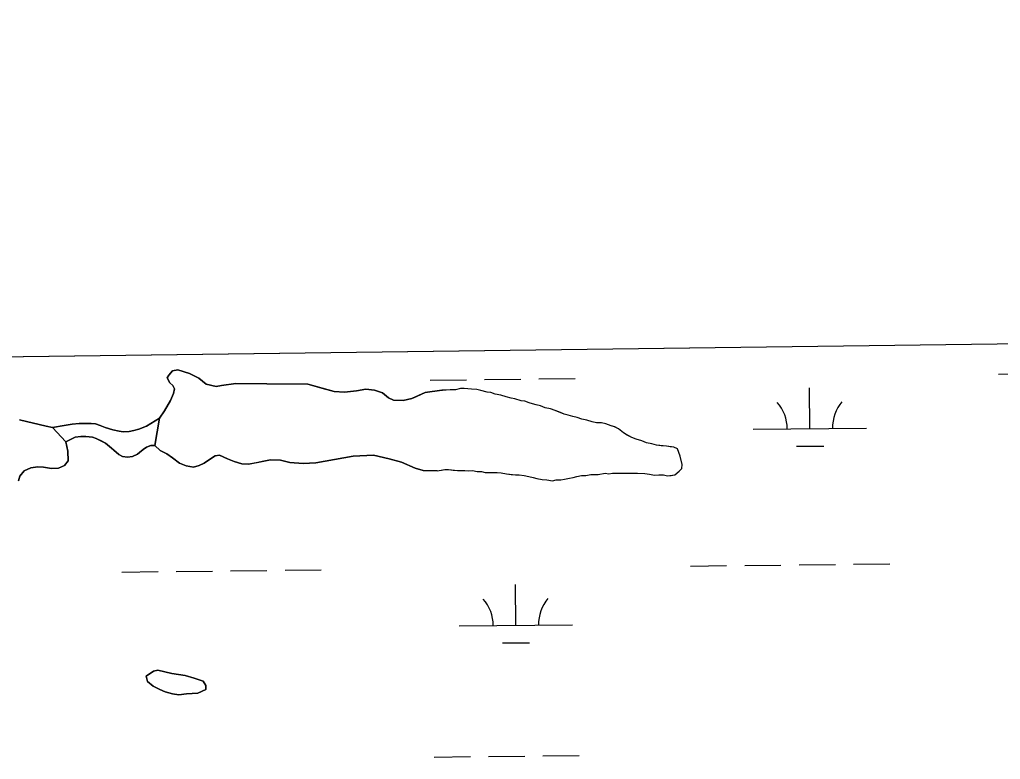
# Model space of a CAD drawing. Extents: x 3734862 to 3772949, y 391520 to 417239.
# Drawn here: x 3747760 to 3748626, y 414795 to 415447 of the extents above; entities that cross this region are included whole.
import ezdxf

# ---------------------------------------------------------------- set-up
doc = ezdxf.new("R2010")
doc.units = 0
for name, color, linetype in [('V-GRID-FRAM', 7, 'Continuous'), ('V-TOPO-SHOR', 7, 'Continuous'), ('V-WETL-SWMP', 7, 'Continuous')]:
    doc.layers.add(name, color=color, linetype=linetype)

msp = doc.modelspace()

# ---------------------------------------------------------------- linework, layer by layer
at = {"layer": 'V-GRID-FRAM'}
msp.add_lwpolyline([(3738832.32, 415033.81), (3770599.18, 415447.36), (3770843.79, 397266.59), (3739061.07, 396852.84), (3738832.32, 415033.81)], dxfattribs=at)
at = {"layer": 'V-TOPO-SHOR'}
for points in [[(3748129, 415049.32), (3748128.91, 415049.3), (3748116.49, 415049.5), (3748109.58, 415051.44), (3748097.61, 415056.75), (3748086.7, 415059.85), (3748072.86, 415063), (3748054.94, 415062.2), (3748038.45, 415059.18), (3748021.95, 415056.16), (3748010.62, 415055.61), (3747998.94, 415056.54), (3747990.56, 415058.5), (3747981.8, 415059.01), (3747975.93, 415057.64), (3747969.33, 415056.29), (3747962.37, 415054.94), (3747956.53, 415055.4), (3747949.62, 415057.34), (3747943.81, 415059.63), (3747936.92, 415063.03), (3747935.09, 415062.7), (3747932.89, 415062.36), (3747928.09, 415059.15), (3747923.29, 415055.95), (3747918.87, 415053.82), (3747913.73, 415052.44), (3747907.53, 415053.64), (3747901.36, 415055.94), (3747895.23, 415060.79), (3747890.17, 415064.16), (3747884.37, 415067.18), (3747879.69, 415071.64), (3747883.74, 415095.69), (3747888.23, 415102.2), (3747893.49, 415111.24), (3747896.15, 415117.41), (3747896.95, 415121.42), (3747895.53, 415124.37), (3747893.02, 415126.97), (3747890.53, 415131.39), (3747892.03, 415133.56), (3747895.38, 415137.53), (3747900.14, 415138.18), (3747910.32, 415135.09), (3747918.66, 415130.93), (3747925.15, 415125.71), (3747933.89, 415123.74), (3747938.65, 415124.4), (3747951.11, 415126.38), (3747978.51, 415125.94), (3748014.68, 415125.71), (3748027.05, 415122.22), (3748037.96, 415119.12), (3748047.09, 415118.6), (3748057.71, 415119.89), (3748066.14, 415121.22), (3748073.8, 415120.36), (3748080.7, 415118.06), (3748086.11, 415113.58), (3748090.47, 415111.68), (3748098.86, 415111.18), (3748106.56, 415112.88), (3748110.61, 415114.64), (3748118.34, 415118.17), (3748133, 415120.49), (3748133.66, 415120.23)], [(3748189.8, 415114.62), (3748185.19, 415115.97), (3748180.12, 415116.85), (3748176.43, 415118.21), (3748173.2, 415118.65), (3748167.67, 415120), (3748163.98, 415120.9), (3748159.38, 415121.33), (3748152.93, 415121.74), (3748149.71, 415121.72), (3748145.11, 415120.77), (3748140.51, 415120.74), (3748136.83, 415120.26), (3748133.66, 415120.23)], [(3748129, 415049.32), (3748132.68, 415049.8), (3748135.9, 415050.29), (3748139.12, 415050.31), (3748143.26, 415049.87), (3748146.95, 415049.44), (3748150.17, 415049.46), (3748153.4, 415049.48), (3748157.08, 415049.04), (3748160.3, 415049.52), (3748164.45, 415048.63), (3748168.13, 415048.65), (3748171.36, 415047.75), (3748175.5, 415047.78), (3748178.72, 415047.8), (3748181.94, 415047.82), (3748185.63, 415047.38), (3748190.24, 415046.49), (3748194.38, 415046.06), (3748198.07, 415045.62), (3748201.29, 415045.64), (3748205.9, 415045.21), (3748210.04, 415044.32), (3748213.73, 415043.42), (3748216.96, 415042.52), (3748221.57, 415041.63), (3748225.72, 415041.2), (3748230.78, 415040.31), (3748234, 415041.25), (3748238.15, 415041.28), (3748241.36, 415041.76), (3748245.96, 415042.71), (3748249.18, 415043.19), (3748252.4, 415044.13), (3748256.53, 415045.08), (3748260.21, 415045.1), (3748264.81, 415046.05), (3748268.03, 415046.07), (3748271.25, 415046.09), (3748277.23, 415047.05), (3748280.46, 415046.61), (3748283.68, 415047.09), (3748287.36, 415047.12), (3748290.58, 415047.14), (3748293.8, 415047.16), (3748299.33, 415047.19), (3748302.55, 415047.22), (3748305.77, 415047.24), (3748312.22, 415046.82), (3748316.36, 415046.38), (3748320.97, 415045.49), (3748324.66, 415045.52), (3748328.8, 415045.54), (3748332.49, 415044.65), (3748335.71, 415045.13), (3748338.93, 415045.61), (3748342.59, 415048.85), (3748344.87, 415051.17), (3748345.31, 415054.85), (3748344.37, 415058.53), (3748343.42, 415062.21), (3748342.48, 415065.42), (3748341.08, 415068.64), (3748337.85, 415070), (3748334.62, 415070.44), (3748331.4, 415070.88), (3748326.79, 415071.31), (3748322.65, 415071.74), (3748318.49, 415073.1), (3748313.88, 415073.98), (3748309.73, 415075.8), (3748304.66, 415077.15), (3748300.97, 415078.51), (3748296.81, 415080.78), (3748293.58, 415082.6), (3748288.95, 415086.26), (3748285.72, 415088.08), (3748282.49, 415088.98), (3748277.87, 415090.79), (3748274.18, 415091.68), (3748269.58, 415091.65), (3748265.89, 415092.55), (3748261.28, 415093.9), (3748256.67, 415094.79), (3748252.52, 415096.15), (3748248.83, 415097.04), (3748244.68, 415098.4), (3748240.99, 415099.29), (3748237.76, 415100.65), (3748233.15, 415102.47), (3748229, 415103.82), (3748224.39, 415104.71), (3748220.23, 415106.53), (3748216.54, 415107.42), (3748213.31, 415108.32), (3748210.09, 415109.22), (3748206.4, 415110.58), (3748203.17, 415111.02), (3748197.64, 415112.83), (3748194.41, 415113.26), (3748189.8, 415114.62)], [(3747760.19, 415094.05), (3747783.86, 415088.55), (3747789.32, 415087.36), (3747801.17, 415074.74), (3747802.87, 415066.68), (3747803.09, 415057.91), (3747800.1, 415053.93), (3747794.58, 415051.47), (3747788.36, 415051.2), (3747781.44, 415052.41), (3747776.33, 415052.86), (3747770.1, 415051.86), (3747764.21, 415049.04), (3747760.48, 415044.35), (3747759.32, 415040.35)], [(3747801.17, 415074.74), (3747789.32, 415087.36), (3747799.6, 415089.24), (3747806.64, 415090.3), (3747812.8, 415090.89), (3747818.56, 415091.08), (3747823.44, 415091.1), (3747827.25, 415090.75), (3747831.51, 415089.12), (3747835.88, 415087.29), (3747842.77, 415085.32), (3747848.12, 415084.16), (3747851.82, 415083.71), (3747857, 415083.82), (3747861.21, 415084.73), (3747865.62, 415085.92), (3747872.3, 415088.74), (3747883.74, 415095.69)], [(3747883.74, 415095.69), (3747879.69, 415071.64), (3747876.17, 415071.4), (3747872.25, 415070), (3747869.28, 415068), (3747866.12, 415065.22), (3747864.34, 415063.79), (3747860.1, 415061.71), (3747855.61, 415061.39), (3747851.03, 415061.96), (3747847.83, 415063.47), (3747843.6, 415067.35), (3747841.59, 415069.33), (3747836.19, 415073.62), (3747832.8, 415075.23), (3747827.86, 415077.66), (3747824.56, 415078.88), (3747818.72, 415079.47), (3747814.52, 415079.43), (3747809.34, 415078.93), (3747801.17, 415074.74)], [(3747907.73, 414852.48), (3747900.78, 414851.5), (3747895.31, 414852.32), (3747888.76, 414854.25), (3747884.04, 414856.16), (3747878.25, 414859.18), (3747873.2, 414863.28), (3747872.18, 414868.05), (3747878.46, 414872.33), (3747882.5, 414873.36), (3747894.87, 414870.23), (3747906.54, 414868.58), (3747914.54, 414866.26), (3747922.53, 414863.57), (3747924.67, 414859.88), (3747924.61, 414856.23), (3747917.61, 414853.05), (3747907.73, 414852.48)]]:
    msp.add_lwpolyline(points, dxfattribs=at)
at = {"layer": 'V-WETL-SWMP'}
for p, q in [((3747348.71, 415144.68), (3748682.35, 415162.04)), ((3747895.38, 415137.52), (3747892.03, 415133.56)), ((3747900.14, 415138.18), (3747895.38, 415137.52)), ((3747910.32, 415135.09), (3747900.14, 415138.18)), ((3747918.66, 415130.93), (3747910.32, 415135.09)), ((3748624.68, 415134.58), (3748656.68, 415134.92)), ((3747892.03, 415133.56), (3747890.53, 415131.39)), ((3747890.53, 415131.39), (3747893.02, 415126.97)), ((3747893.02, 415126.97), (3747895.53, 415124.37)), ((3747925.15, 415125.71), (3747918.66, 415130.93)), ((3747933.89, 415123.74), (3747925.15, 415125.71)), ((3747951.11, 415126.38), (3747938.65, 415124.39)), ((3747978.51, 415125.94), (3747951.11, 415126.38)), ((3748014.68, 415125.71), (3747978.51, 415125.94)), ((3748037.96, 415119.12), (3748014.68, 415125.71)), ((3748122.8, 415129.28), (3748154.8, 415129.62)), ((3748170.8, 415129.78), (3748202.8, 415130.12)), ((3748218.8, 415130.29), (3748250.8, 415130.63)), ((3747896.15, 415117.41), (3747893.49, 415111.24)), ((3747895.53, 415124.37), (3747896.95, 415121.42)), ((3747896.95, 415121.42), (3747896.15, 415117.41)), ((3747938.65, 415124.39), (3747933.89, 415123.74)), ((3748047.09, 415118.6), (3748037.96, 415119.12)), ((3748057.71, 415119.89), (3748047.09, 415118.6)), ((3748066.14, 415121.22), (3748057.71, 415119.89)), ((3748073.8, 415120.36), (3748066.14, 415121.22)), ((3748080.7, 415118.06), (3748073.8, 415120.36)), ((3748086.11, 415113.58), (3748080.7, 415118.06)), ((3748118.34, 415118.17), (3748106.56, 415112.88)), ((3748133, 415120.49), (3748118.34, 415118.17)), ((3748133.66, 415120.23), (3748133, 415120.49)), ((3748136.83, 415120.26), (3748133.66, 415120.23)), ((3748140.51, 415120.74), (3748136.83, 415120.26)), ((3748145.11, 415120.77), (3748140.51, 415120.74)), ((3748149.71, 415121.72), (3748145.11, 415120.77)), ((3748152.93, 415121.74), (3748149.71, 415121.72)), ((3748159.38, 415121.32), (3748152.93, 415121.74)), ((3748163.98, 415120.89), (3748159.38, 415121.32)), ((3748173.2, 415118.65), (3748163.98, 415120.89)), ((3748176.43, 415118.21), (3748173.2, 415118.65)), ((3748180.12, 415116.85), (3748176.43, 415118.21)), ((3748458.12, 415086.39), (3748457.74, 415122.38)), ((3747893.49, 415111.24), (3747888.23, 415102.19)), ((3748090.46, 415111.68), (3748086.11, 415113.58)), ((3748098.86, 415111.18), (3748090.46, 415111.68)), ((3748106.56, 415112.88), (3748098.86, 415111.18)), ((3748185.19, 415115.97), (3748180.12, 415116.85)), ((3748189.8, 415114.62), (3748185.19, 415115.97)), ((3748194.41, 415113.26), (3748189.8, 415114.62)), ((3748197.64, 415112.83), (3748194.41, 415113.26)), ((3748203.17, 415111.02), (3748197.64, 415112.83)), ((3748206.4, 415110.58), (3748203.17, 415111.02)), ((3748210.09, 415109.22), (3748206.4, 415110.58)), ((3748216.54, 415107.42), (3748210.09, 415109.22)), ((3747888.23, 415102.19), (3747883.74, 415095.69)), ((3748220.23, 415106.53), (3748216.54, 415107.42)), ((3748224.39, 415104.71), (3748220.23, 415106.53)), ((3748229, 415103.82), (3748224.39, 415104.71)), ((3748233.15, 415102.47), (3748229, 415103.82)), ((3748240.99, 415099.29), (3748233.15, 415102.47)), ((3747783.86, 415088.55), (3747760.19, 415094.05)), ((3747818.56, 415091.08), (3747812.8, 415090.89)), ((3747823.44, 415091.1), (3747818.56, 415091.08)), ((3747827.24, 415090.75), (3747823.44, 415091.1)), ((3747883.74, 415095.69), (3747872.3, 415088.74)), ((3748244.68, 415098.4), (3748240.99, 415099.29)), ((3748248.83, 415097.04), (3748244.68, 415098.4)), ((3748252.52, 415096.15), (3748248.83, 415097.04)), ((3748256.67, 415094.79), (3748252.52, 415096.15)), ((3748261.28, 415093.9), (3748256.67, 415094.79)), ((3748265.89, 415092.55), (3748261.28, 415093.9)), ((3748269.58, 415091.65), (3748265.89, 415092.55)), ((3748274.18, 415091.68), (3748269.58, 415091.65)), ((3748277.87, 415090.79), (3748274.18, 415091.68)), ((3747789.32, 415087.36), (3747783.86, 415088.55)), ((3747799.6, 415089.25), (3747789.32, 415087.36)), ((3747806.64, 415090.3), (3747799.6, 415089.25)), ((3747812.8, 415090.89), (3747806.64, 415090.3)), ((3747831.51, 415089.12), (3747827.24, 415090.75)), ((3747835.87, 415087.29), (3747831.51, 415089.12)), ((3747842.77, 415085.32), (3747835.87, 415087.29)), ((3747848.12, 415084.16), (3747842.77, 415085.32)), ((3747851.82, 415083.71), (3747848.12, 415084.16)), ((3747857, 415083.82), (3747851.82, 415083.71)), ((3747861.21, 415084.73), (3747857, 415083.82)), ((3747865.62, 415085.92), (3747861.21, 415084.73)), ((3747872.3, 415088.74), (3747865.62, 415085.92)), ((3748282.49, 415088.97), (3748277.87, 415090.79)), ((3748285.71, 415088.07), (3748282.49, 415088.97)), ((3748288.95, 415086.25), (3748285.71, 415088.07)), ((3748293.58, 415082.6), (3748288.95, 415086.25)), ((3748300.97, 415078.51), (3748293.58, 415082.6)), ((3748408.12, 415085.86), (3748508.12, 415086.91)), ((3747801.17, 415074.75), (3747809.34, 415078.93)), ((3747802.87, 415066.68), (3747801.17, 415074.75)), ((3747809.34, 415078.93), (3747814.52, 415079.44)), ((3747814.52, 415079.44), (3747818.72, 415079.46)), ((3747818.72, 415079.46), (3747824.56, 415078.88)), ((3747824.56, 415078.88), (3747827.86, 415077.66)), ((3747827.86, 415077.66), (3747836.19, 415073.62)), ((3748304.66, 415077.15), (3748300.97, 415078.51)), ((3748309.73, 415075.8), (3748304.66, 415077.15)), ((3748313.89, 415073.99), (3748309.73, 415075.8)), ((3748318.49, 415073.1), (3748313.89, 415073.99)), ((3747803.09, 415057.91), (3747802.87, 415066.68)), ((3747836.19, 415073.62), (3747841.59, 415069.33)), ((3747841.59, 415069.33), (3747843.6, 415067.35)), ((3747843.6, 415067.35), (3747847.83, 415063.47)), ((3747864.33, 415063.79), (3747869.28, 415068)), ((3747869.28, 415068), (3747872.25, 415070)), ((3747872.25, 415070), (3747876.17, 415071.4)), ((3747876.17, 415071.4), (3747879.69, 415071.64)), ((3747879.69, 415071.64), (3747884.37, 415067.18)), ((3747884.37, 415067.18), (3747890.17, 415064.16)), ((3748322.65, 415071.74), (3748318.49, 415073.1)), ((3748331.4, 415070.88), (3748322.65, 415071.74)), ((3748337.85, 415070), (3748331.4, 415070.88)), ((3748341.08, 415068.64), (3748337.85, 415070)), ((3748342.48, 415065.42), (3748341.08, 415068.64)), ((3748343.42, 415062.21), (3748342.48, 415065.42)), ((3748446.28, 415070.83), (3748470.28, 415071.08)), ((3747800.1, 415053.93), (3747803.09, 415057.91)), ((3747847.83, 415063.47), (3747851.03, 415061.96)), ((3747851.03, 415061.96), (3747855.61, 415061.39)), ((3747855.61, 415061.39), (3747860.1, 415061.71)), ((3747860.1, 415061.71), (3747864.33, 415063.79)), ((3747890.17, 415064.16), (3747895.23, 415060.79)), ((3747895.23, 415060.79), (3747901.36, 415055.94)), ((3747923.29, 415055.94), (3747932.89, 415062.36)), ((3747932.89, 415062.36), (3747936.92, 415063.03)), ((3747936.92, 415063.03), (3747943.81, 415059.63)), ((3747943.81, 415059.63), (3747949.62, 415057.34)), ((3747949.62, 415057.34), (3747956.53, 415055.4)), ((3747962.37, 415054.94), (3747975.93, 415057.64)), ((3747975.93, 415057.64), (3747981.8, 415059.01)), ((3747981.8, 415059.01), (3747990.56, 415058.5)), ((3747990.56, 415058.5), (3747998.94, 415056.54)), ((3747998.94, 415056.54), (3748010.62, 415055.61)), ((3748021.95, 415056.16), (3748054.94, 415062.2)), ((3748054.94, 415062.2), (3748072.86, 415063)), ((3748072.86, 415063), (3748086.7, 415059.85)), ((3748086.7, 415059.85), (3748097.61, 415056.75)), ((3748097.61, 415056.75), (3748109.58, 415051.44)), ((3748345.31, 415054.85), (3748343.42, 415062.21)), ((3747760.48, 415044.35), (3747764.21, 415049.04)), ((3747764.21, 415049.04), (3747770.1, 415051.86)), ((3747770.1, 415051.86), (3747776.33, 415052.86)), ((3747776.33, 415052.86), (3747781.44, 415052.41)), ((3747781.44, 415052.41), (3747788.36, 415051.2)), ((3747788.36, 415051.2), (3747794.58, 415051.47)), ((3747794.58, 415051.47), (3747800.1, 415053.93)), ((3747901.36, 415055.94), (3747907.53, 415053.64)), ((3747907.53, 415053.64), (3747913.73, 415052.44)), ((3747913.73, 415052.44), (3747918.87, 415053.82)), ((3747918.87, 415053.82), (3747923.29, 415055.94)), ((3747956.53, 415055.4), (3747962.37, 415054.94)), ((3748010.62, 415055.61), (3748021.95, 415056.16)), ((3748109.58, 415051.44), (3748116.49, 415049.5)), ((3748116.49, 415049.5), (3748129, 415049.32)), ((3748129, 415049.32), (3748135.9, 415050.28)), ((3748135.9, 415050.28), (3748139.12, 415050.31)), ((3748139.12, 415050.31), (3748146.95, 415049.44)), ((3748146.95, 415049.44), (3748153.39, 415049.48)), ((3748153.39, 415049.48), (3748157.08, 415049.04)), ((3748157.08, 415049.04), (3748160.3, 415049.52)), ((3748160.3, 415049.52), (3748164.45, 415048.63)), ((3748164.45, 415048.63), (3748168.13, 415048.65)), ((3748168.13, 415048.65), (3748171.36, 415047.75)), ((3748171.36, 415047.75), (3748181.94, 415047.82)), ((3748181.94, 415047.82), (3748185.63, 415047.38)), ((3748338.93, 415045.61), (3748342.59, 415048.85)), ((3748342.59, 415048.85), (3748344.87, 415051.17)), ((3748344.87, 415051.17), (3748345.31, 415054.85)), ((3747759.32, 415040.35), (3747760.48, 415044.35)), ((3748185.63, 415047.38), (3748190.24, 415046.49)), ((3748190.24, 415046.49), (3748198.07, 415045.62)), ((3748198.07, 415045.62), (3748201.29, 415045.64)), ((3748201.29, 415045.64), (3748205.9, 415045.21)), ((3748205.9, 415045.21), (3748213.73, 415043.42)), ((3748213.73, 415043.42), (3748216.96, 415042.52)), ((3748216.96, 415042.52), (3748221.57, 415041.63)), ((3748221.57, 415041.63), (3748225.72, 415041.2)), ((3748225.72, 415041.2), (3748230.79, 415040.31)), ((3748230.79, 415040.31), (3748234, 415041.25)), ((3748234, 415041.25), (3748238.14, 415041.28)), ((3748238.14, 415041.28), (3748241.36, 415041.76)), ((3748241.36, 415041.76), (3748245.96, 415042.71)), ((3748245.96, 415042.71), (3748249.18, 415043.19)), ((3748249.18, 415043.19), (3748252.4, 415044.13)), ((3748252.4, 415044.13), (3748256.53, 415045.08)), ((3748256.53, 415045.08), (3748260.21, 415045.1)), ((3748260.21, 415045.1), (3748264.81, 415046.05)), ((3748264.81, 415046.05), (3748271.26, 415046.09)), ((3748271.26, 415046.09), (3748277.23, 415047.05)), ((3748277.23, 415047.05), (3748280.46, 415046.61)), ((3748280.46, 415046.61), (3748283.68, 415047.09)), ((3748283.68, 415047.09), (3748305.77, 415047.24)), ((3748305.77, 415047.24), (3748312.22, 415046.82)), ((3748312.22, 415046.82), (3748316.36, 415046.38)), ((3748316.36, 415046.38), (3748320.97, 415045.49)), ((3748320.97, 415045.49), (3748328.8, 415045.54)), ((3748328.8, 415045.54), (3748332.49, 415044.65)), ((3748332.49, 415044.65), (3748338.93, 415045.61)), ((3747946.66, 414960.91), (3747978.66, 414961.24)), ((3747994.66, 414961.41), (3748026.66, 414961.75)), ((3748352.55, 414965.19), (3748384.55, 414965.53)), ((3748400.55, 414965.7), (3748432.54, 414966.04)), ((3748448.54, 414966.21), (3748480.54, 414966.55)), ((3748496.54, 414966.72), (3748528.54, 414967.05)), ((3747850.67, 414959.89), (3747882.67, 414960.23)), ((3747898.67, 414960.4), (3747930.66, 414960.74)), ((3748198.5, 414912.82), (3748198.12, 414948.82)), ((3748148.5, 414912.29), (3748248.5, 414913.35)), ((3748186.66, 414897.27), (3748210.66, 414897.52)), ((3747878.46, 414872.33), (3747872.18, 414868.05)), ((3747872.18, 414868.05), (3747873.2, 414863.28)), ((3747882.5, 414873.36), (3747878.46, 414872.33)), ((3747894.87, 414870.23), (3747882.5, 414873.36)), ((3747906.54, 414868.58), (3747894.87, 414870.23)), ((3747914.54, 414866.26), (3747906.54, 414868.58)), ((3747922.53, 414863.57), (3747914.54, 414866.26)), ((3747873.2, 414863.28), (3747878.25, 414859.18)), ((3747878.25, 414859.18), (3747884.04, 414856.16)), ((3747924.67, 414859.88), (3747922.53, 414863.57)), ((3747924.61, 414856.23), (3747924.67, 414859.88)), ((3747884.04, 414856.16), (3747888.76, 414854.25)), ((3747888.76, 414854.25), (3747895.31, 414852.32)), ((3747895.31, 414852.32), (3747900.78, 414851.5)), ((3747900.78, 414851.5), (3747907.74, 414852.48)), ((3747907.74, 414852.48), (3747917.61, 414853.05)), ((3747917.61, 414853.05), (3747924.61, 414856.23)), ((3748126.32, 414796.62), (3748158.31, 414796.96)), ((3748174.31, 414797.13), (3748206.31, 414797.47)), ((3748222.31, 414797.64), (3748254.31, 414797.97))]:
    msp.add_line(p, q, dxfattribs=at)
for centre, start, end in [((3748402.87, 415086.28), 359.83336, 41.37702), ((3748513.35, 415087.45), 139.83336, 181.37702), ((3748143.26, 414912.71), 359.83336, 41.37702), ((3748253.74, 414913.88), 139.83336, 181.37702)]:
    msp.add_arc(centre, 35.25, start, end, dxfattribs=at)

doc.saveas('drawing.dxf')
